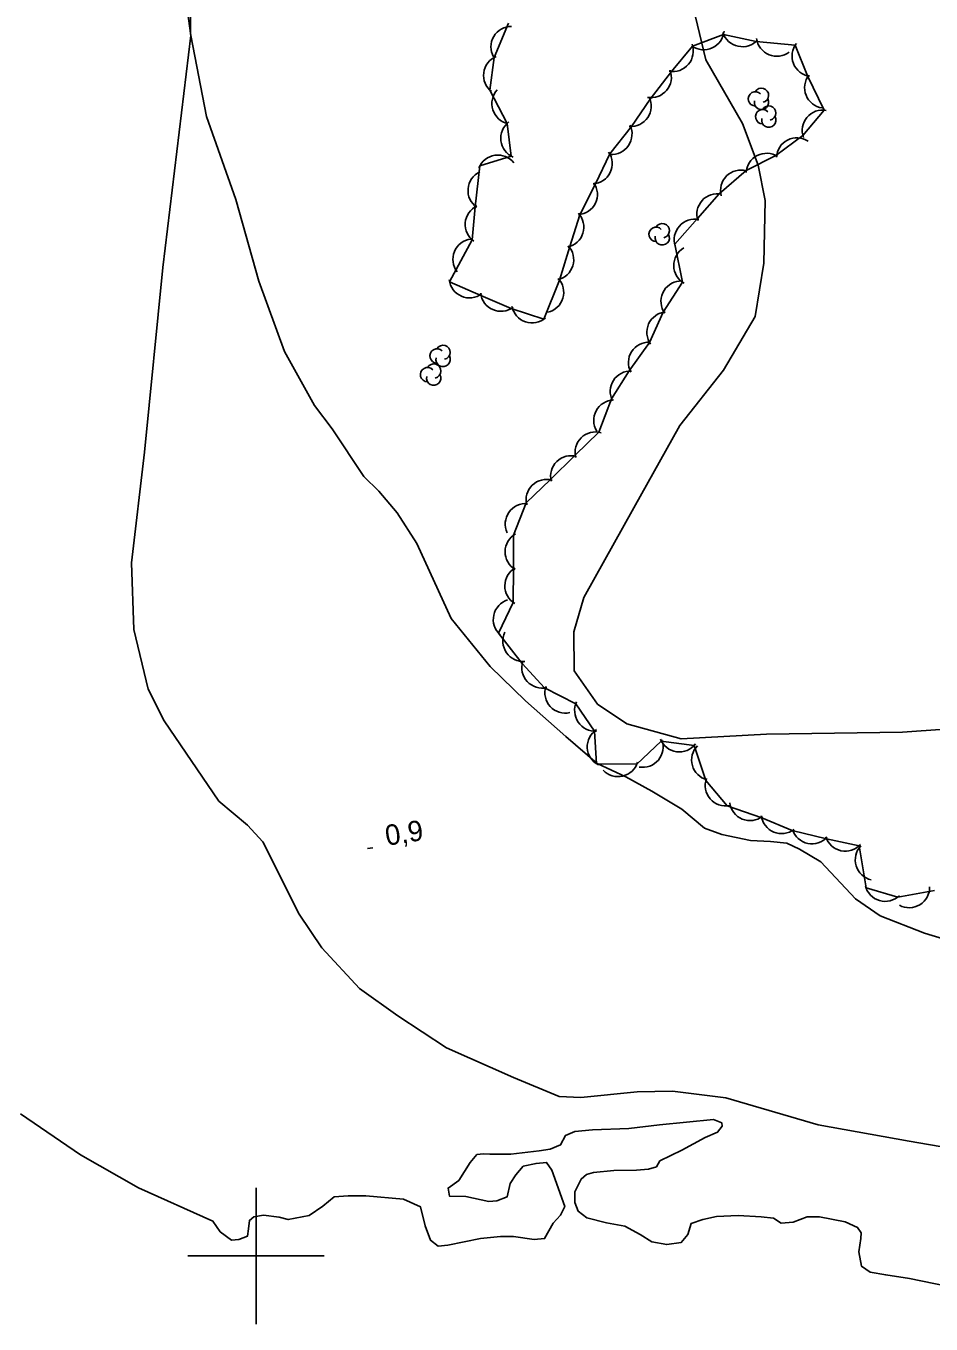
# Model space of a CAD drawing. Extents: x 643342 to 646936, y 5873857 to 5876103.
# Drawn here: x 644566.3 to 644699, y 5874790 to 5874980.5 of the extents above; entities that cross this region are included whole.
import ezdxf

# ---------------------------------------------------------------- set-up
doc = ezdxf.new("R2010")
doc.units = 0
for name, color, linetype in [('Niveau 2', 7, 'Continuous'), ('Niveau 22', 7, 'Continuous'), ('Niveau 3', 7, 'Continuous'), ('Niveau 4', 7, 'Continuous'), ('Niveau 44', 7, 'Continuous'), ('Niveau 61', 7, 'Continuous')]:
    doc.layers.add(name, color=color, linetype=linetype)

msp = doc.modelspace()

# ---------------------------------------------------------------- linework, layer by layer
at = {"layer": 'Niveau 2'}
for points in [[(644662.9, 5874988.37), (644665.99, 5874975.51), (644671.33, 5874966.19), (644673.67, 5874960.08), (644674.68, 5874954.9), (644674.49, 5874945.69)], [(644674.49, 5874945.69), (644673.23, 5874937.85), (644668.56, 5874929.98), (644662.14, 5874921.86), (644655.39, 5874909.8), (644648.1, 5874896.61), (644646.63, 5874891.6), (644646.64, 5874885.84), (644650.1, 5874880.96), (644654.37, 5874878.06), (644662.34, 5874875.89), (644674.87, 5874876.54), (644694.83, 5874876.87), (644707.91, 5874877.81)]]:
    msp.add_lwpolyline(points, dxfattribs=at)
at = {"layer": 'Niveau 22'}
for points in [[(644553.98, 5875090.12), (644567.9, 5875087.72), (644574.68, 5875087.55), (644577.39, 5875088.14), (644581.6, 5875090.81), (644583.49, 5875091.83), (644585.64, 5875091.89), (644587.59, 5875090.77), (644588.95, 5875088.42), (644589.95, 5875084.18), (644592.87, 5875071.55), (644594.66, 5875066), (644594.91, 5875063.95), (644594.45, 5875059.7), (644595.02, 5875048.17), (644594.33, 5875037.82), (644592.8, 5875028.1), (644591.32, 5875015.13), (644590.58, 5875000.17), (644590.44, 5874986.42), (644590.41, 5874979.26)], [(644565.94, 5875068.56), (644567.86, 5875065.24), (644569.78, 5875062.34), (644573.63, 5875055.23), (644575.96, 5875047.98), (644580.53, 5875037.16), (644581.6, 5875033.13), (644582.8, 5875029.09), (644583.76, 5875022.65), (644584.66, 5875019.3), (644586.27, 5875014.7), (644587.41, 5875007.57), (644588.17, 5874995.64), (644590.43, 5874979.11), (644592.72, 5874967.22), (644597.04, 5874955.05), (644600.41, 5874943.02), (644604.2, 5874932.7), (644608.59, 5874924.82), (644611.15, 5874921.39), (644615.82, 5874914.37), (644618.02, 5874912.21), (644620.68, 5874909.03), (644623.57, 5874904.56)], [(644590.43, 5874979.11), (644586.31, 5874945.05), (644583.64, 5874917.96), (644581.72, 5874901.72), (644582.06, 5874891.93), (644584.2, 5874883.15), (644586.51, 5874878.52), (644594.56, 5874866.75), (644598.76, 5874863.23), (644601.01, 5874860.75), (644606.32, 5874850.15), (644609.64, 5874845.19), (644615.19, 5874839.23), (644620.8, 5874835.23), (644627.93, 5874830.55), (644637.78, 5874826.2), (644644.47, 5874823.38), (644647.62, 5874823.23), (644655.9, 5874824.07), (644661.09, 5874824.17), (644668.92, 5874823.21), (644682.47, 5874819.25), (644695.8, 5874816.84), (644715.1, 5874813.52)], [(644623.57, 5874904.56), (644628.61, 5874893.54), (644634.33, 5874886.5), (644639.52, 5874881.44), (644645.43, 5874876.2), (644650.03, 5874872.27), (644654.22, 5874870.31), (644658.07, 5874868.2), (644662.44, 5874865.55), (644665.76, 5874862.79), (644668.32, 5874861.85), (644672.52, 5874860.97), (644675.48, 5874860.79), (644677.86, 5874860.55), (644679.71, 5874859.67), (644682.82, 5874857.84), (644687.92, 5874852.41), (644691.56, 5874849.92), (644698.04, 5874847.36), (644702.4, 5874846.02)]]:
    msp.add_lwpolyline(points, dxfattribs=at)
at = {"layer": 'Niveau 3'}
msp.add_line((644616.33, 5874859.77), (644617.12, 5874859.89), dxfattribs=at)
at = {"layer": 'Niveau 4'}
for points in [[(644565.43, 5874820.87), (644574.26, 5874814.85), (644582.75, 5874809.98), (644593.68, 5874805.1), (644594.76, 5874803.51), (644596.41, 5874802.33), (644597.47, 5874802.42), (644598.74, 5874802.89), (644598.89, 5874803.98), (644599.03, 5874805.2), (644599.7, 5874805.73), (644601.11, 5874805.97), (644603.39, 5874805.69), (644604.73, 5874805.32), (644607.78, 5874805.94), (644609.81, 5874807.32), (644611.48, 5874808.66), (644613.49, 5874808.83), (644616.11, 5874808.81), (644621.63, 5874808.33), (644624.1, 5874807.22), (644624.8, 5874804.4), (644625.57, 5874802.3), (644626.71, 5874801.44), (644628.13, 5874801.56), (644632.93, 5874802.57), (644635.88, 5874802.83), (644637.78, 5874802.87), (644640.79, 5874802.41), (644642.33, 5874802.54), (644643.57, 5874804.8), (644644.67, 5874805.97), (644645.28, 5874807.23), (644643.41, 5874812.58), (644642.61, 5874813.71), (644641.07, 5874813.58), (644639.2, 5874813.18), (644638.12, 5874811.89), (644637.27, 5874810.62), (644636.83, 5874808.66), (644635.34, 5874808.06), (644634.15, 5874807.96), (644630.76, 5874808.74), (644628.37, 5874808.78), (644628.16, 5874809.96), (644629.73, 5874811.06), (644631.42, 5874813.72), (644632.4, 5874814.88), (644633.34, 5874814.96), (644634.3, 5874814.92), (644637.39, 5874814.95), (644641.52, 5874815.42), (644643.16, 5874815.68), (644644.66, 5874816.29), (644645.38, 5874817.67), (644646.76, 5874818.27)], [(644646.76, 5874818.27), (644649.36, 5874818.49), (644654.7, 5874818.71), (644659.18, 5874819.21), (644667.09, 5874820), (644668.32, 5874819.51), (644668.36, 5874819.03), (644667.71, 5874818.14), (644665.87, 5874817.38), (644662.45, 5874815.53), (644659.25, 5874813.94), (644658.73, 5874813.05), (644657.57, 5874812.71), (644655.79, 5874812.56), (644652.46, 5874812.52), (644649.51, 5874812.26), (644648.47, 5874811.94), (644647.69, 5874811.27), (644646.77, 5874809.39), (644646.78, 5874807.83), (644647.24, 5874806.55), (644648.51, 5874805.58), (644651.42, 5874804.87), (644654.08, 5874804.38), (644656.32, 5874803.13), (644658.07, 5874802.08), (644660.25, 5874801.67), (644662.37, 5874801.97), (644663.34, 5874803.13), (644663.81, 5874804.73), (644665.54, 5874805.36), (644667.53, 5874805.77), (644670.73, 5874805.92), (644674.08, 5874805.73), (644675.88, 5874805.52), (644677.01, 5874804.78), (644678.78, 5874804.93), (644680.86, 5874805.71), (644682.64, 5874805.74), (644686.39, 5874804.98), (644688.24, 5874804.18), (644688.78, 5874803.39), (644688.73, 5874802.54), (644688.41, 5874800.6), (644688.82, 5874798.47), (644690.08, 5874797.62), (644692.37, 5874797.22), (644695.87, 5874796.68), (644703.24, 5874795.15)]]:
    msp.add_lwpolyline(points, dxfattribs=at)
at = {"layer": 'Niveau 44'}
for points in [[(644637.02, 5874980.88), (644634.94, 5874975.88), (644634.31, 5874971.06), (644636.84, 5874966.2), (644637.43, 5874961.38), (644632.81, 5874959.96), (644632.12, 5874953.93), (644631.71, 5874949.09), (644628.39, 5874942.93), (644632.98, 5874940.96), (644637.44, 5874939.04), (644642.21, 5874937.46), (644644.53, 5874943.21), (644646.05, 5874948.13), (644647.47, 5874952.77), (644649.77, 5874957.34), (644651.88, 5874961.71), (644655.06, 5874965.76), (644657.79, 5874969.77), (644660.93, 5874973.81), (644664.04, 5874977.53), (644668.59, 5874979.23), (644673.34, 5874978.22), (644679.09, 5874977.69), (644680.87, 5874973.18), (644683.32, 5874968.14), (644680.2, 5874964.42), (644676.23, 5874961.48), (644671.91, 5874959.28), (644667.95, 5874955.87), (644664.73, 5874952.23), (644661.41, 5874948.49), (644662.53, 5874942.89), (644659.72, 5874938.47), (644657.71, 5874934.05), (644654.75, 5874929.86), (644652.16, 5874925.75), (644650.3, 5874920.87)], [(644650.3, 5874920.87), (644646.82, 5874917.49), (644643.12, 5874913.91), (644639.64, 5874910.53), (644637.78, 5874905.77), (644637.74, 5874900.91), (644637.71, 5874895.91), (644635.55, 5874891.41), (644639.03, 5874886.91), (644642.33, 5874883.34), (644646.9, 5874881.03), (644649.64, 5874877.02), (644649.94, 5874872.2), (644655.86, 5874872.16), (644659.44, 5874875.54), (644664.25, 5874874.88), (644665.97, 5874869.74), (644669.12, 5874866.04), (644674.17, 5874864.27), (644678.65, 5874862.42), (644683.69, 5874861.19), (644688.44, 5874860.17), (644689.47, 5874854.02), (644694.13, 5874852.66), (644699.52, 5874853.6)]]:
    msp.add_lwpolyline(points, dxfattribs=at)
for centre, radius, start, end in [((644637.45, 5874977.42), 3, 89.4633, 209.4412), ((644637.45, 5874977.42), 3, 89.4633, 209.4412), ((644637.45, 5874977.42), 3, 89.4633, 209.4412), ((644665.65, 5874980), 3, 235.1183, 355.0963), ((644665.65, 5874980), 3, 235.1183, 355.0963), ((644665.65, 5874980), 3, 235.1183, 355.0963), ((644661.13, 5874976.8), 3, 260.0396, 20.0175), ((644661.13, 5874976.8), 3, 260.0396, 20.0175), ((644661.13, 5874976.8), 3, 260.0396, 20.0175), ((644671.33, 5874980.45), 3, 198.0033, 317.9812), ((644671.33, 5874980.45), 3, 198.0033, 317.9812), ((644671.33, 5874980.45), 3, 198.0033, 317.9812), ((644676.39, 5874979.04), 3, 187.554, 307.5319), ((644676.39, 5874979.04), 3, 187.554, 307.5319), ((644676.39, 5874979.04), 3, 187.554, 307.5319), ((644681.62, 5874976.08), 3, 141.6224, 261.6004), ((644681.62, 5874976.08), 3, 141.6224, 261.6004), ((644681.62, 5874976.08), 3, 141.6224, 261.6004), ((644636.37, 5874973.24), 3, 112.4643, 232.4422), ((644636.37, 5874973.24), 3, 112.4643, 232.4422), ((644636.37, 5874973.24), 3, 112.4643, 232.4422), ((644657.92, 5874972.97), 3, 260.0396, 20.0175), ((644657.92, 5874972.97), 3, 260.0396, 20.0175), ((644657.92, 5874972.97), 3, 260.0396, 20.0175), ((644683.46, 5874971.43), 3, 141.6224, 261.6004), ((644683.46, 5874971.43), 3, 141.6224, 261.6004), ((644683.46, 5874971.43), 3, 141.6224, 261.6004), ((644637.59, 5874969.1), 3, 137.5699, 257.5479), ((644637.59, 5874969.1), 3, 137.5699, 257.5479), ((644637.59, 5874969.1), 3, 137.5699, 257.5479), ((644654.97, 5874968.75), 3, 265.7578, 25.7357), ((644654.97, 5874968.75), 3, 265.7578, 25.7357), ((644654.97, 5874968.75), 3, 265.7578, 25.7357), ((644673.24, 5874969.79), 1.05, 44.1154, 269.804), ((644674.14, 5874970.32), 1.05, 282.2692, 149.7263), ((644674.14, 5874969.27), 1.05, 166.9369, 29.6212), ((644674.31, 5874967.18), 1.05, 44.1154, 269.804), ((644675.21, 5874967.71), 1.05, 282.2692, 149.7263), ((644683.11, 5874965.15), 3, 80.0328, 200.0108), ((644683.11, 5874965.15), 3, 80.0328, 200.0108), ((644683.11, 5874965.15), 3, 80.0328, 200.0108), ((644638.89, 5874964.01), 3, 127.0459, 247.0239), ((644638.89, 5874964.01), 3, 127.0459, 247.0239), ((644638.89, 5874964.01), 3, 127.0459, 247.0239), ((644675.21, 5874966.66), 1.05, 166.9369, 29.6212), ((644652.15, 5874964.62), 3, 265.7578, 25.7357), ((644652.15, 5874964.62), 3, 265.7578, 25.7357), ((644652.15, 5874964.62), 3, 265.7578, 25.7357), ((644679.33, 5874961.08), 3, 56.9803, 176.9582), ((644679.33, 5874961.08), 3, 56.9803, 176.9582), ((644679.33, 5874961.08), 3, 56.9803, 176.9582), ((644635.47, 5874958.55), 3, 38.0829, 158.0609), ((644635.47, 5874958.55), 3, 38.0829, 158.0609), ((644635.47, 5874958.55), 3, 38.0829, 158.0609), ((644649.24, 5874960.29), 3, 274.2809, 34.2588), ((644649.24, 5874960.29), 3, 274.2809, 34.2588), ((644649.24, 5874960.29), 3, 274.2809, 34.2588), ((644674.87, 5874958.81), 3, 56.9803, 176.9582), ((644674.87, 5874958.81), 3, 56.9803, 176.9582), ((644674.87, 5874958.81), 3, 56.9803, 176.9582), ((644634.09, 5874956.35), 3, 115.1572, 235.1351), ((644634.09, 5874956.35), 3, 115.1572, 235.1351), ((644634.09, 5874956.35), 3, 115.1572, 235.1351), ((644671.13, 5874956.35), 3, 74.8542, 194.8322), ((644671.13, 5874956.35), 3, 74.8542, 194.8322), ((644671.13, 5874956.35), 3, 74.8542, 194.8322), ((644647.07, 5874955.79), 3, 274.2809, 34.2588), ((644647.07, 5874955.79), 3, 274.2809, 34.2588), ((644647.07, 5874955.79), 3, 274.2809, 34.2588), ((644667.66, 5874952.88), 3, 78.4483, 198.4263), ((644667.66, 5874952.88), 3, 78.4483, 198.4263), ((644667.66, 5874952.88), 3, 78.4483, 198.4263), ((644633.67, 5874951.36), 3, 115.1572, 235.1351), ((644633.67, 5874951.36), 3, 115.1572, 235.1351), ((644633.67, 5874951.36), 3, 115.1572, 235.1351), ((644645.08, 5874950.97), 3, 282.895, 42.8729), ((644645.08, 5874950.97), 3, 282.895, 42.8729), ((644645.08, 5874950.97), 3, 282.895, 42.8729), ((644659.58, 5874950.44), 1.05, 282.2692, 149.7263), ((644664.34, 5874949.14), 3, 78.4483, 198.4263), ((644664.34, 5874949.14), 3, 78.4483, 198.4263), ((644664.34, 5874949.14), 3, 78.4483, 198.4263), ((644631.87, 5874946.24), 3, 97.3874, 217.3653), ((644631.87, 5874946.24), 3, 97.3874, 217.3653), ((644631.87, 5874946.24), 3, 97.3874, 217.3653), ((644658.68, 5874949.91), 1.05, 44.1154, 269.804), ((644659.58, 5874949.39), 1.05, 166.9369, 29.6212), ((644643.6, 5874946.19), 3, 282.895, 42.8729), ((644643.6, 5874946.19), 3, 282.895, 42.8729), ((644643.6, 5874946.19), 3, 282.895, 42.8729), ((644664.27, 5874945.34), 3, 120.6194, 240.5974), ((644664.27, 5874945.34), 3, 120.6194, 240.5974), ((644664.27, 5874945.34), 3, 120.6194, 240.5974), ((644642.13, 5874941.41), 3, 282.895, 42.8729), ((644642.13, 5874941.41), 3, 282.895, 42.8729), ((644642.13, 5874941.41), 3, 282.895, 42.8729), ((644631.31, 5874943.59), 3, 186.7731, 306.751), ((644631.31, 5874943.59), 3, 186.7731, 306.751), ((644631.31, 5874943.59), 3, 186.7731, 306.751), ((644662.39, 5874940.08), 3, 95.5443, 215.5223), ((644662.39, 5874940.08), 3, 95.5443, 215.5223), ((644662.39, 5874940.08), 3, 95.5443, 215.5223), ((644635.91, 5874941.62), 3, 186.7731, 306.751), ((644635.91, 5874941.62), 3, 186.7731, 306.751), ((644635.91, 5874941.62), 3, 186.7731, 306.751), ((644640.48, 5874939.91), 3, 191.2287, 311.2066), ((644640.48, 5874939.91), 3, 191.2287, 311.2066), ((644640.48, 5874939.91), 3, 191.2287, 311.2066), ((644660.32, 5874935.53), 3, 95.5443, 215.5223), ((644660.32, 5874935.53), 3, 95.5443, 215.5223), ((644660.32, 5874935.53), 3, 95.5443, 215.5223), ((644657.62, 5874931.09), 3, 87.7602, 207.7382), ((644657.62, 5874931.09), 3, 87.7602, 207.7382), ((644657.62, 5874931.09), 3, 87.7602, 207.7382), ((644626.54, 5874932.07), 1.05, 44.1154, 269.804), ((644627.44, 5874931.55), 1.05, 166.9369, 29.6212), ((644627.44, 5874932.6), 1.05, 282.2692, 149.7263), ((644625.16, 5874929.32), 1.05, 44.1154, 269.804), ((644626.06, 5874929.85), 1.05, 282.2692, 149.7263), ((644626.06, 5874928.8), 1.05, 166.9369, 29.6212), ((644654.95, 5874926.86), 3, 87.7602, 207.7382), ((644654.95, 5874926.86), 3, 87.7602, 207.7382), ((644654.95, 5874926.86), 3, 87.7602, 207.7382), ((644652.53, 5874922.61), 3, 91.7623, 211.7402), ((644652.53, 5874922.61), 3, 91.7623, 211.7402), ((644652.53, 5874922.61), 3, 91.7623, 211.7402), ((644649.79, 5874917.91), 3, 74.1154, 194.0934), ((644649.79, 5874917.91), 3, 74.1154, 194.0934), ((644649.79, 5874917.91), 3, 74.1154, 194.0934), ((644646.2, 5874914.43), 3, 74.1154, 194.0934), ((644646.2, 5874914.43), 3, 74.1154, 194.0934), ((644646.2, 5874914.43), 3, 74.1154, 194.0934), ((644642.61, 5874910.95), 3, 74.1154, 194.0934), ((644642.61, 5874910.95), 3, 74.1154, 194.0934), ((644642.61, 5874910.95), 3, 74.1154, 194.0934), ((644639.55, 5874907.4), 3, 85.2037, 205.1817), ((644639.55, 5874907.4), 3, 85.2037, 205.1817), ((644639.55, 5874907.4), 3, 85.2037, 205.1817), ((644639.53, 5874903.33), 3, 119.5938, 239.5717), ((644639.53, 5874903.33), 3, 119.5938, 239.5717), ((644639.53, 5874903.33), 3, 119.5938, 239.5717), ((644639.49, 5874898.33), 3, 119.5938, 239.5717), ((644639.49, 5874898.33), 3, 119.5938, 239.5717), ((644639.49, 5874898.33), 3, 119.5938, 239.5717), ((644637.8, 5874893.4), 3, 107.4881, 227.466), ((644637.8, 5874893.4), 3, 107.4881, 227.466), ((644637.8, 5874893.4), 3, 107.4881, 227.466), ((644639.21, 5874890.21), 3, 154.2708, 274.2488), ((644639.21, 5874890.21), 3, 154.2708, 274.2488), ((644639.21, 5874890.21), 3, 154.2708, 274.2488), ((644641.98, 5874886.32), 3, 162.7377, 282.7157), ((644641.98, 5874886.32), 3, 162.7377, 282.7157), ((644641.98, 5874886.32), 3, 162.7377, 282.7157), ((644645.37, 5874882.65), 3, 162.7377, 282.7157), ((644645.37, 5874882.65), 3, 162.7377, 282.7157), ((644645.37, 5874882.65), 3, 162.7377, 282.7157), ((644649.73, 5874880.02), 3, 154.269, 274.2469), ((644649.73, 5874880.02), 3, 154.269, 274.2469), ((644649.73, 5874880.02), 3, 154.269, 274.2469), ((644651.58, 5874874.71), 3, 122.7855, 242.7634), ((644651.58, 5874874.71), 3, 122.7855, 242.7634), ((644651.58, 5874874.71), 3, 122.7855, 242.7634), ((644656.71, 5874874.7), 3, 260.0195, 19.9974), ((644656.71, 5874874.7), 3, 260.0195, 19.9974), ((644656.71, 5874874.7), 3, 260.0195, 19.9974), ((644662.08, 5874876.96), 3, 202.2487, 322.2266), ((644662.08, 5874876.96), 3, 202.2487, 322.2266), ((644662.08, 5874876.96), 3, 202.2487, 322.2266), ((644666.89, 5874872.77), 3, 135.4741, 255.452), ((644666.89, 5874872.77), 3, 135.4741, 255.452), ((644666.89, 5874872.77), 3, 135.4741, 255.452), ((644653.1, 5874873.33), 3, 223.0827, 343.0606), ((644653.1, 5874873.33), 3, 223.0827, 343.0606), ((644653.1, 5874873.33), 3, 223.0827, 343.0606), ((644668.89, 5874869.03), 3, 160.4282, 280.4062), ((644668.89, 5874869.03), 3, 160.4282, 280.4062), ((644668.89, 5874869.03), 3, 160.4282, 280.4062), ((644672.46, 5874866.88), 3, 187.5561, 307.534), ((644672.46, 5874866.88), 3, 187.5561, 307.534), ((644672.46, 5874866.88), 3, 187.5561, 307.534), ((644677.08, 5874864.97), 3, 187.5561, 307.534), ((644677.08, 5874864.97), 3, 187.5561, 307.534), ((644677.08, 5874864.97), 3, 187.5561, 307.534), ((644681.55, 5874863.46), 3, 197.8539, 317.8319), ((644681.55, 5874863.46), 3, 197.8539, 317.8319), ((644681.55, 5874863.46), 3, 197.8539, 317.8319), ((644686.43, 5874862.4), 3, 197.8539, 317.8319), ((644686.43, 5874862.4), 3, 197.8539, 317.8319), ((644686.43, 5874862.4), 3, 197.8539, 317.8319), ((644690.89, 5874858.11), 3, 136.9065, 256.8844), ((644690.89, 5874858.11), 3, 136.9065, 256.8844), ((644690.89, 5874858.11), 3, 136.9065, 256.8844), ((644692.29, 5874855.03), 3, 193.6677, 313.6457), ((644692.29, 5874855.03), 3, 193.6677, 313.6457), ((644692.29, 5874855.03), 3, 193.6677, 313.6457), ((644695.8, 5874854.09), 3, 241.5976, 1.5755), ((644695.8, 5874854.09), 3, 241.5976, 1.5755), ((644695.8, 5874854.09), 3, 241.5976, 1.5755)]:
    msp.add_arc(centre, radius, start, end, dxfattribs=at)
at = {"layer": 'Niveau 61'}
for points in [[(644600, 5874810), (644600, 5874800), (644600, 5874790)], [(644590, 5874800), (644600, 5874800), (644610, 5874800)]]:
    msp.add_lwpolyline(points, dxfattribs=at)

# ---------------------------------------------------------------- texts
at = {"layer": 'Niveau 3'}
msp.add_text('0,9  ', height=3, rotation=8.941, dxfattribs=at).set_placement((644619.19, 5874860.18))

doc.saveas('drawing.dxf')
